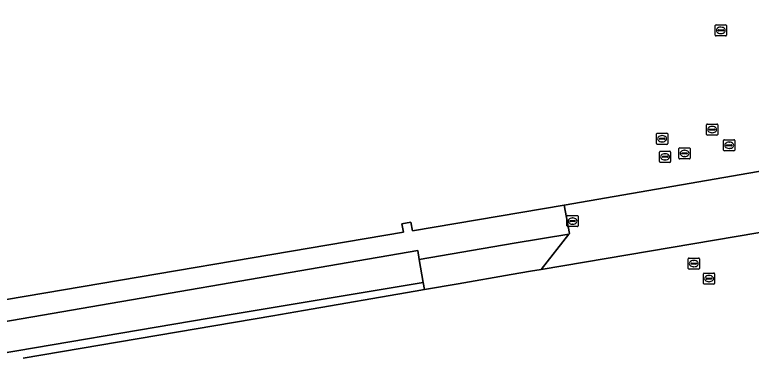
# Model space of a CAD drawing. Extents: x 154324 to 155744, y 382937 to 384188.
# Drawn here: x 154493.4 to 154559.2, y 383381.8 to 383412.4 of the extents above; entities that cross this region are included whole.
import ezdxf

# ---------------------------------------------------------------- set-up
doc = ezdxf.new("R2010")
doc.units = 0
for name, color, linetype in [('IMGEO_Erf', 7, 'Continuous'), ('IMGEO_Groenvoorziening', 7, 'Continuous'), ('IMGEO_Kolk', 7, 'Continuous'), ('IMGEO_Muur', 7, 'Continuous'), ('IMGEO_Rijbaan_lokaal_gesloten', 7, 'Continuous'), ('IMGEO_Rijbaan_lokaal_open', 7, 'Continuous'), ('IMGEO_Rioolput', 7, 'Continuous'), ('IMGEO_Voetpad_onverhard', 7, 'Continuous')]:
    doc.layers.add(name, color=color, linetype=linetype)

msp = doc.modelspace()

# ---------------------------------------------------------------- linework, layer by layer
at = {"layer": 'IMGEO_Erf'}
msp.add_lwpolyline([(154492.683, 383386.971), (154528.142, 383392.978), (154527.999, 383393.734), (154528.785, 383393.883), (154528.931, 383393.112), (154542.493, 383395.409), (154561.213, 383398.637), (154565.793, 383399.416), (154564.243, 383408.533), (154587.12, 383412.421), (154588.324, 383405.334), (154619.127, 383410.609)], dxfattribs=at)
at = {"layer": 'IMGEO_Groenvoorziening'}
for points in [[(154529.191, 383387.717), (154530.012, 383387.859), (154529.905, 383388.482), (154510.795, 383385.295), (154490.431, 383381.84)], [(154494.182, 383381.711), (154516.466, 383385.522), (154519.218, 383385.997), (154529.191, 383387.717)]]:
    msp.add_lwpolyline(points, dxfattribs=at)
at = {"layer": 'IMGEO_Kolk'}
for p, q in [((154542.739, 383393.553), (154542.739, 383394.405)), ((154542.814, 383394.479), (154543.666, 383394.479)), ((154543.74, 383394.405), (154543.74, 383393.553)), ((154542.998, 383393.973), (154542.998, 383393.985)), ((154543.436, 383393.936), (154543.038, 383393.936)), ((154543.041, 383394.022), (154543.439, 383394.022)), ((154543.25, 383393.699), (154543.225, 383393.699)), ((154543.227, 383394.259), (154543.252, 383394.259)), ((154543.482, 383393.985), (154543.482, 383393.973)), ((154543.666, 383393.479), (154542.814, 383393.479))]:
    msp.add_line(p, q, dxfattribs=at)
for points in [[(154542.739, 383393.553), (154542.739, 383394.405)], [(154542.814, 383394.479), (154543.666, 383394.479)], [(154543.74, 383394.405), (154543.74, 383393.553)], [(154543.666, 383393.479), (154542.814, 383393.479)]]:
    msp.add_lwpolyline(points, dxfattribs=at)
for centre, radius, start, end in [((154542.816, 383394.403), 0.0765, 91.55205, 178.44795), ((154542.816, 383394.403), 0.0765, 91.55205, 178.44795), ((154543.664, 383394.403), 0.0765, 1.55205, 88.44795), ((154543.664, 383394.403), 0.0765, 1.55205, 88.44795), ((154543.038, 383393.982), 0.0403, 85.87752, 175.75265), ((154543.035, 383393.972), 0.0366, 178.93798, 274.71019), ((154543.439, 383393.979), 0.043, 264.86636, 352.45326), ((154543.443, 383393.984), 0.0386, 1.73085, 96.63898), ((154542.816, 383393.555), 0.0765, 181.55205, 268.44795), ((154542.816, 383393.555), 0.0765, 181.55205, 268.44795), ((154543.664, 383393.555), 0.0765, 271.55205, 358.44795), ((154543.664, 383393.555), 0.0765, 271.55205, 358.44795)]:
    msp.add_arc(centre, radius, start, end, dxfattribs=at)
for centre, major_axis, ratio, start_param, end_param in [((154543.226, 383393.979), (-0.387, 0.002), 0.722429, 4.712389, 7.853982), ((154543.251, 383393.979), (-0.39, 0.002), 0.717154, 1.570796, 4.712389)]:
    msp.add_ellipse(centre, major_axis=major_axis, ratio=ratio, start_param=start_param, end_param=end_param, dxfattribs=at)
at = {"layer": 'IMGEO_Muur'}
for points in [[(154491.38, 383384.791), (154529.415, 383391.342), (154529.55, 383390.555), (154538.031, 383392.001), (154542.909, 383392.801), (154542.971, 383392.88), (154542.493, 383395.409), (154528.931, 383393.112), (154528.785, 383393.883), (154527.999, 383393.734), (154528.142, 383392.978), (154492.683, 383386.971)], [(154529.905, 383388.482), (154529.55, 383390.555), (154529.415, 383391.342), (154491.38, 383384.791)], [(154490.431, 383381.84), (154510.795, 383385.295), (154529.905, 383388.482)]]:
    msp.add_lwpolyline(points, dxfattribs=at)
at = {"layer": 'IMGEO_Rijbaan_lokaal_gesloten'}
msp.add_lwpolyline([(154619.262, 383403.054), (154566.699, 383394.1), (154566.542, 383394.073), (154565.586, 383393.91), (154540.425, 383389.655), (154539.476, 383389.491), (154537.747, 383389.193), (154533.036, 383388.38), (154530.012, 383387.859), (154529.191, 383387.717), (154519.218, 383385.997), (154516.466, 383385.522), (154494.182, 383381.711)], dxfattribs=at)
at = {"layer": 'IMGEO_Rijbaan_lokaal_open'}
msp.add_lwpolyline([(154561.692, 383395.846), (154561.557, 383396.732), (154561.368, 383397.779), (154561.213, 383398.637), (154542.493, 383395.409), (154542.971, 383392.88), (154542.909, 383392.801), (154540.425, 383389.655), (154565.586, 383393.91)], close=True, dxfattribs=at)
at = {"layer": 'IMGEO_Rioolput'}
for p, q in [((154555.973, 383410.597), (154555.973, 383411.449)), ((154556.048, 383411.523), (154556.9, 383411.523)), ((154556.974, 383411.449), (154556.974, 383410.597)), ((154556.232, 383411.017), (154556.232, 383411.029)), ((154556.67, 383410.98), (154556.272, 383410.98)), ((154556.275, 383411.066), (154556.673, 383411.066)), ((154556.484, 383410.743), (154556.459, 383410.743)), ((154556.461, 383411.303), (154556.486, 383411.303)), ((154556.716, 383411.029), (154556.716, 383411.017)), ((154556.9, 383410.523), (154556.048, 383410.523)), ((154555.199, 383401.727), (154555.199, 383402.579)), ((154555.274, 383402.653), (154556.126, 383402.653)), ((154555.501, 383402.196), (154555.899, 383402.196)), ((154555.687, 383402.433), (154555.712, 383402.433)), ((154556.2, 383402.579), (154556.2, 383401.727)), ((154550.729, 383400.908), (154550.729, 383401.76)), ((154550.804, 383401.834), (154551.656, 383401.834)), ((154551.217, 383401.614), (154551.242, 383401.614)), ((154551.73, 383401.76), (154551.73, 383400.908)), ((154556.126, 383401.653), (154555.274, 383401.653)), ((154555.458, 383402.147), (154555.458, 383402.159)), ((154555.896, 383402.11), (154555.498, 383402.11)), ((154555.71, 383401.873), (154555.685, 383401.873)), ((154555.942, 383402.159), (154555.942, 383402.147)), ((154550.988, 383401.328), (154550.988, 383401.34)), ((154551.426, 383401.291), (154551.028, 383401.291)), ((154551.031, 383401.377), (154551.429, 383401.377)), ((154551.24, 383401.054), (154551.215, 383401.054)), ((154551.472, 383401.34), (154551.472, 383401.328)), ((154556.722, 383400.324), (154556.722, 383401.176)), ((154556.797, 383401.25), (154557.649, 383401.25)), ((154557.21, 383401.03), (154557.235, 383401.03)), ((154557.723, 383401.176), (154557.723, 383400.324)), ((154551.656, 383400.834), (154550.804, 383400.834)), ((154551.068, 383400.222), (154551.92, 383400.222)), ((154552.737, 383399.6), (154552.737, 383400.452)), ((154552.812, 383400.526), (154553.664, 383400.526)), ((154553.225, 383400.306), (154553.25, 383400.306)), ((154553.738, 383400.452), (154553.738, 383399.6)), ((154557.649, 383400.25), (154556.797, 383400.25)), ((154556.981, 383400.744), (154556.981, 383400.756)), ((154557.419, 383400.707), (154557.021, 383400.707)), ((154557.024, 383400.793), (154557.422, 383400.793)), ((154557.233, 383400.47), (154557.208, 383400.47)), ((154557.465, 383400.756), (154557.465, 383400.744)), ((154550.993, 383399.296), (154550.993, 383400.148)), ((154551.252, 383399.716), (154551.252, 383399.728)), ((154551.69, 383399.679), (154551.292, 383399.679)), ((154551.295, 383399.765), (154551.693, 383399.765)), ((154551.481, 383400.002), (154551.506, 383400.002)), ((154551.736, 383399.728), (154551.736, 383399.716)), ((154551.994, 383400.148), (154551.994, 383399.296)), ((154552.996, 383400.02), (154552.996, 383400.032)), ((154553.434, 383399.983), (154553.036, 383399.983)), ((154553.039, 383400.069), (154553.437, 383400.069)), ((154553.248, 383399.746), (154553.223, 383399.746)), ((154553.48, 383400.032), (154553.48, 383400.02)), ((154551.92, 383399.222), (154551.068, 383399.222)), ((154551.504, 383399.442), (154551.479, 383399.442)), ((154553.664, 383399.526), (154552.812, 383399.526)), ((154553.56, 383389.749), (154553.56, 383390.601)), ((154553.635, 383390.675), (154554.487, 383390.675)), ((154554.048, 383390.455), (154554.073, 383390.455)), ((154554.561, 383390.601), (154554.561, 383389.749)), ((154553.819, 383390.169), (154553.819, 383390.181)), ((154554.257, 383390.132), (154553.859, 383390.132)), ((154553.862, 383390.218), (154554.26, 383390.218)), ((154554.071, 383389.895), (154554.046, 383389.895)), ((154554.303, 383390.181), (154554.303, 383390.169)), ((154554.487, 383389.675), (154553.635, 383389.675)), ((154554.919, 383388.41), (154554.919, 383389.262)), ((154554.994, 383389.336), (154555.846, 383389.336)), ((154555.407, 383389.116), (154555.432, 383389.116)), ((154555.92, 383389.262), (154555.92, 383388.41)), ((154555.178, 383388.83), (154555.178, 383388.842)), ((154555.616, 383388.793), (154555.218, 383388.793)), ((154555.221, 383388.879), (154555.619, 383388.879)), ((154555.43, 383388.556), (154555.405, 383388.556)), ((154555.662, 383388.842), (154555.662, 383388.83)), ((154555.846, 383388.336), (154554.994, 383388.336))]:
    msp.add_line(p, q, dxfattribs=at)
for points in [[(154555.973, 383410.597), (154555.973, 383411.449)], [(154556.048, 383411.523), (154556.9, 383411.523)], [(154556.974, 383411.449), (154556.974, 383410.597)], [(154556.9, 383410.523), (154556.048, 383410.523)], [(154555.199, 383401.727), (154555.199, 383402.579)], [(154555.274, 383402.653), (154556.126, 383402.653)], [(154556.2, 383402.579), (154556.2, 383401.727)], [(154550.729, 383400.908), (154550.729, 383401.76)], [(154550.804, 383401.834), (154551.656, 383401.834)], [(154551.73, 383401.76), (154551.73, 383400.908)], [(154556.126, 383401.653), (154555.274, 383401.653)], [(154556.722, 383400.324), (154556.722, 383401.176)], [(154556.797, 383401.25), (154557.649, 383401.25)], [(154557.723, 383401.176), (154557.723, 383400.324)], [(154551.656, 383400.834), (154550.804, 383400.834)], [(154551.068, 383400.222), (154551.92, 383400.222)], [(154552.737, 383399.6), (154552.737, 383400.452)], [(154552.812, 383400.526), (154553.664, 383400.526)], [(154553.738, 383400.452), (154553.738, 383399.6)], [(154557.649, 383400.25), (154556.797, 383400.25)], [(154550.993, 383399.296), (154550.993, 383400.148)], [(154551.994, 383400.148), (154551.994, 383399.296)], [(154551.92, 383399.222), (154551.068, 383399.222)], [(154553.664, 383399.526), (154552.812, 383399.526)], [(154553.56, 383389.749), (154553.56, 383390.601)], [(154553.635, 383390.675), (154554.487, 383390.675)], [(154554.561, 383390.601), (154554.561, 383389.749)], [(154554.487, 383389.675), (154553.635, 383389.675)], [(154554.919, 383388.41), (154554.919, 383389.262)], [(154554.994, 383389.336), (154555.846, 383389.336)], [(154555.92, 383389.262), (154555.92, 383388.41)], [(154555.846, 383388.336), (154554.994, 383388.336)]]:
    msp.add_lwpolyline(points, dxfattribs=at)
for centre, radius, start, end in [((154556.05, 383411.447), 0.0765, 91.55205, 178.44795), ((154556.05, 383411.447), 0.0765, 91.55205, 178.44795), ((154556.898, 383411.447), 0.0765, 1.55205, 88.44795), ((154556.898, 383411.447), 0.0765, 1.55205, 88.44795), ((154556.272, 383411.026), 0.0403, 85.87752, 175.75265), ((154556.269, 383411.016), 0.0366, 178.93798, 274.71019), ((154556.673, 383411.023), 0.043, 264.86636, 352.45326), ((154556.677, 383411.028), 0.0386, 1.73085, 96.63898), ((154556.05, 383410.599), 0.0765, 181.55205, 268.44795), ((154556.05, 383410.599), 0.0765, 181.55205, 268.44795), ((154556.898, 383410.599), 0.0765, 271.55205, 358.44795), ((154556.898, 383410.599), 0.0765, 271.55205, 358.44795), ((154555.276, 383402.577), 0.0765, 91.55205, 178.44795), ((154555.276, 383402.577), 0.0765, 91.55205, 178.44795), ((154555.498, 383402.156), 0.0403, 85.87752, 175.75265), ((154555.903, 383402.158), 0.0386, 1.73085, 96.63898), ((154556.124, 383402.577), 0.0765, 1.55205, 88.44795), ((154556.124, 383402.577), 0.0765, 1.55205, 88.44795), ((154550.806, 383401.758), 0.0765, 91.55205, 178.44795), ((154550.806, 383401.758), 0.0765, 91.55205, 178.44795), ((154551.654, 383401.758), 0.0765, 1.55205, 88.44795), ((154551.654, 383401.758), 0.0765, 1.55205, 88.44795), ((154555.276, 383401.729), 0.0765, 181.55205, 268.44795), ((154555.276, 383401.729), 0.0765, 181.55205, 268.44795), ((154555.495, 383402.146), 0.0366, 178.93798, 274.71019), ((154555.899, 383402.153), 0.043, 264.86636, 352.45326), ((154556.124, 383401.729), 0.0765, 271.55205, 358.44795), ((154556.124, 383401.729), 0.0765, 271.55205, 358.44795), ((154550.806, 383400.91), 0.0765, 181.55205, 268.44795), ((154550.806, 383400.91), 0.0765, 181.55205, 268.44795), ((154551.028, 383401.337), 0.0403, 85.87752, 175.75265), ((154551.025, 383401.327), 0.0366, 178.93798, 274.71019), ((154551.429, 383401.334), 0.043, 264.86636, 352.45326), ((154551.433, 383401.339), 0.0386, 1.73085, 96.63898), ((154551.654, 383400.91), 0.0765, 271.55205, 358.44795), ((154551.654, 383400.91), 0.0765, 271.55205, 358.44795), ((154556.799, 383401.174), 0.0765, 91.55205, 178.44795), ((154556.799, 383401.174), 0.0765, 91.55205, 178.44795), ((154557.647, 383401.174), 0.0765, 1.55205, 88.44795), ((154557.647, 383401.174), 0.0765, 1.55205, 88.44795), ((154551.07, 383400.146), 0.0765, 91.55205, 178.44795), ((154551.07, 383400.146), 0.0765, 91.55205, 178.44795), ((154551.918, 383400.146), 0.0765, 1.55205, 88.44795), ((154551.918, 383400.146), 0.0765, 1.55205, 88.44795), ((154552.814, 383400.45), 0.0765, 91.55205, 178.44795), ((154552.814, 383400.45), 0.0765, 91.55205, 178.44795), ((154553.662, 383400.45), 0.0765, 1.55205, 88.44795), ((154553.662, 383400.45), 0.0765, 1.55205, 88.44795), ((154556.799, 383400.326), 0.0765, 181.55205, 268.44795), ((154556.799, 383400.326), 0.0765, 181.55205, 268.44795), ((154557.021, 383400.753), 0.0403, 85.87752, 175.75265), ((154557.018, 383400.743), 0.0366, 178.93798, 274.71019), ((154557.422, 383400.75), 0.043, 264.86636, 352.45326), ((154557.426, 383400.755), 0.0386, 1.73085, 96.63898), ((154557.647, 383400.326), 0.0765, 271.55205, 358.44795), ((154557.647, 383400.326), 0.0765, 271.55205, 358.44795), ((154551.292, 383399.725), 0.0403, 85.87752, 175.75265), ((154551.289, 383399.715), 0.0366, 178.93798, 274.71019), ((154551.693, 383399.722), 0.043, 264.86636, 352.45326), ((154551.697, 383399.727), 0.0386, 1.73085, 96.63898), ((154552.814, 383399.602), 0.0765, 181.55205, 268.44795), ((154552.814, 383399.602), 0.0765, 181.55205, 268.44795), ((154553.036, 383400.029), 0.0403, 85.87752, 175.75265), ((154553.033, 383400.019), 0.0366, 178.93798, 274.71019), ((154553.437, 383400.026), 0.043, 264.86636, 352.45326), ((154553.441, 383400.031), 0.0386, 1.73085, 96.63898), ((154553.662, 383399.602), 0.0765, 271.55205, 358.44795), ((154553.662, 383399.602), 0.0765, 271.55205, 358.44795), ((154551.07, 383399.298), 0.0765, 181.55205, 268.44795), ((154551.07, 383399.298), 0.0765, 181.55205, 268.44795), ((154551.918, 383399.298), 0.0765, 271.55205, 358.44795), ((154551.918, 383399.298), 0.0765, 271.55205, 358.44795), ((154553.637, 383390.599), 0.0765, 91.55205, 178.44795), ((154553.637, 383390.599), 0.0765, 91.55205, 178.44795), ((154554.485, 383390.599), 0.0765, 1.55205, 88.44795), ((154554.485, 383390.599), 0.0765, 1.55205, 88.44795), ((154553.637, 383389.751), 0.0765, 181.55205, 268.44795), ((154553.637, 383389.751), 0.0765, 181.55205, 268.44795), ((154553.859, 383390.178), 0.0403, 85.87752, 175.75265), ((154553.856, 383390.168), 0.0366, 178.93798, 274.71019), ((154554.26, 383390.175), 0.043, 264.86636, 352.45326), ((154554.264, 383390.18), 0.0386, 1.73085, 96.63898), ((154554.485, 383389.751), 0.0765, 271.55205, 358.44795), ((154554.485, 383389.751), 0.0765, 271.55205, 358.44795), ((154554.996, 383389.26), 0.0765, 91.55205, 178.44795), ((154554.996, 383389.26), 0.0765, 91.55205, 178.44795), ((154555.844, 383389.26), 0.0765, 1.55205, 88.44795), ((154555.844, 383389.26), 0.0765, 1.55205, 88.44795), ((154554.996, 383388.412), 0.0765, 181.55205, 268.44795), ((154554.996, 383388.412), 0.0765, 181.55205, 268.44795), ((154555.218, 383388.839), 0.0403, 85.87752, 175.75265), ((154555.215, 383388.829), 0.0366, 178.93798, 274.71019), ((154555.619, 383388.836), 0.043, 264.86636, 352.45326), ((154555.623, 383388.841), 0.0386, 1.73085, 96.63898), ((154555.844, 383388.412), 0.0765, 271.55205, 358.44795), ((154555.844, 383388.412), 0.0765, 271.55205, 358.44795)]:
    msp.add_arc(centre, radius, start, end, dxfattribs=at)
for centre, major_axis, ratio, start_param, end_param in [((154556.46, 383411.023), (-0.387, 0.002), 0.722429, 4.712389, 7.853982), ((154556.485, 383411.023), (-0.39, 0.002), 0.717154, 1.570796, 4.712389), ((154555.686, 383402.153), (-0.387, 0.002), 0.722429, 4.712389, 7.853982), ((154555.711, 383402.153), (-0.39, 0.002), 0.717154, 1.570796, 4.712389), ((154551.216, 383401.334), (-0.387, 0.002), 0.722429, 4.712389, 7.853982), ((154551.241, 383401.334), (-0.39, 0.002), 0.717154, 1.570796, 4.712389), ((154557.209, 383400.75), (-0.387, 0.002), 0.722429, 4.712389, 7.853982), ((154557.234, 383400.75), (-0.39, 0.002), 0.717154, 1.570796, 4.712389), ((154553.224, 383400.026), (-0.387, 0.002), 0.722429, 4.712389, 7.853982), ((154553.249, 383400.026), (-0.39, 0.002), 0.717154, 1.570796, 4.712389), ((154551.48, 383399.722), (-0.387, 0.002), 0.722429, 4.712389, 7.853982), ((154551.505, 383399.722), (-0.39, 0.002), 0.717154, 1.570796, 4.712389), ((154554.047, 383390.175), (-0.387, 0.002), 0.722429, 4.712389, 7.853982), ((154554.072, 383390.175), (-0.39, 0.002), 0.717154, 1.570796, 4.712389), ((154555.406, 383388.836), (-0.387, 0.002), 0.722429, 4.712389, 7.853982), ((154555.431, 383388.836), (-0.39, 0.002), 0.717154, 1.570796, 4.712389)]:
    msp.add_ellipse(centre, major_axis=major_axis, ratio=ratio, start_param=start_param, end_param=end_param, dxfattribs=at)
at = {"layer": 'IMGEO_Voetpad_onverhard'}
msp.add_lwpolyline([(154542.909, 383392.801), (154538.031, 383392.001), (154529.55, 383390.555), (154529.905, 383388.482), (154530.012, 383387.859), (154533.036, 383388.38), (154537.747, 383389.193), (154539.476, 383389.491), (154540.425, 383389.655)], close=True, dxfattribs=at)

doc.saveas('drawing.dxf')
